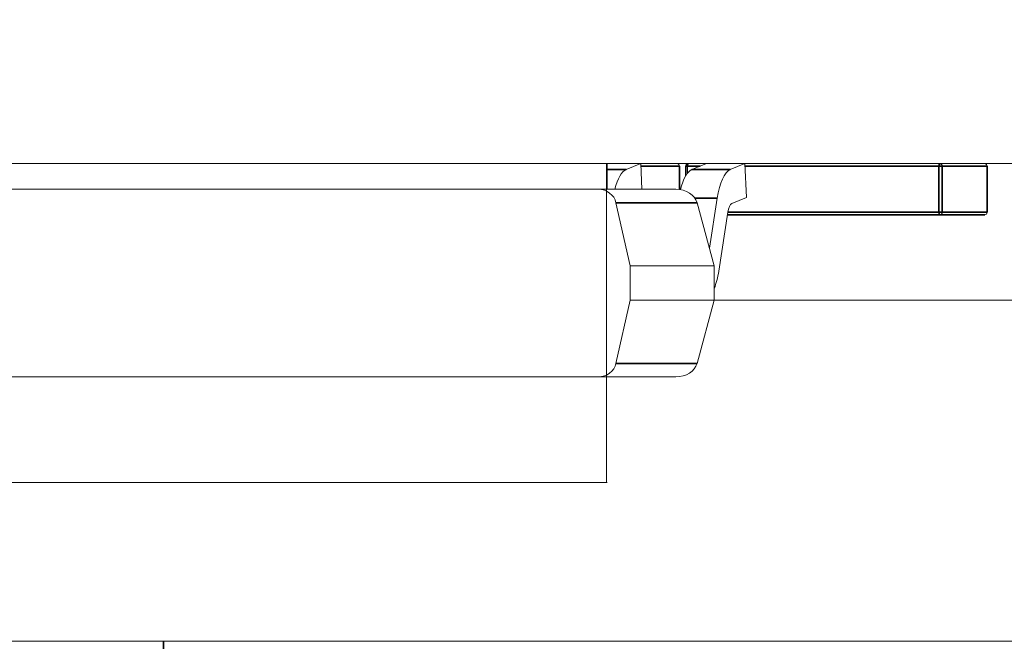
# Model space of a CAD drawing. Header units: millimetres. Extents: x 4 to 1188, y 1 to 840.
# Tile 266 of 310: x 854.435 to 855.204, y 417.579 to 418.064. Entities that reach past the tile are written whole.
import ezdxf

# ---------------------------------------------------------------- set-up
doc = ezdxf.new("R2010")
doc.units = ezdxf.units.MM
doc.layers.add('1', color=7, linetype='Continuous')
doc.styles.add('Arial Unicode MS', font='Arial Unicode MS')
doc.dimstyles.get("Standard").update_dxf_attribs({"dimtxt": 0.18, "dimasz": 0.18, "dimexe": 0.18, "dimexo": 0.0625, "dimgap": 0.09, "dimtad": 0, "dimtih": 1, "dimtoh": 1, "dimdec": 4, "dimzin": 0, "dimdsep": 46, "dimtxsty": 'Standard', "dimcen": 0.09, "dimadec": 0, "dimazin": 0, "dimtfac": 1, "dimtdec": 4, "dimtofl": 0, "dimtmove": 0, "dimatfit": 3, "dimfxl": 0, "dimtolj": 1, "dimtzin": 0, "dimarcsym": 0})

# ---------------------------------------------------------------- blocks, each defined once
blk = doc.blocks.new('_U29')
at = {"layer": '1', "color": 18, "lineweight": 35}
for p, q in [((843.8309, 533.08637), (895.22582, 533.08637)), ((893.22582, 533.08637), (893.22582, 331.75303)), ((847.8309, 331.75303), (895.22582, 331.75303))]:
    blk.add_line(p, q, dxfattribs=at)
at = {"layer": '1', "color": 18, "lineweight": 70}
for points in [[(893.22582, 533.08637), (894.00175, 529.58637), (892.44989, 529.58637)], [(893.22582, 331.75303), (892.44989, 335.25303), (894.00175, 335.25304)]]:
    blk.add_solid(points, dxfattribs=at)
at = {"layer": '1', "color": 18, "linetype": 'Continuous', "lineweight": 13, "insert": (892.77294, 428.04304), "char_height": 3, "attachment_point": 7, "rotation": 90, "line_spacing_factor": 1.047437, "style": 'Arial Unicode MS'}
blk.add_mtext('\\fArial Unicode MS|b0|i0;\\W1.0000;1510', dxfattribs=at)

msp = doc.modelspace()

# ---------------------------------------------------------------- hatches: boundary and pattern name
at = {"layer": '1', "linetype": 'Continuous', "lineweight": 35}
h = msp.add_hatch(dxfattribs=at)
h.set_pattern_fill('ANSI31', color=154, scale=1.55, angle=-2.13e-14, style=0)
h.paths.add_polyline_path([(860.14425, 418.95196), (862.02062, 418.95196), (862.02062, 418.15196), (862.41046, 418.15196), (862.41046, 417.95196), (854.89355, 417.95196), (854.89355, 417.70262), (854.228, 417.70262), (854.228, 417.95196), (854.04297, 417.95196), (854.04297, 418.15196), (860.14425, 418.15196)], flags=0)
h = msp.add_hatch(dxfattribs=at)
h.set_pattern_fill('ANSI31', color=154, scale=1.55, angle=29.9848, style=0)
h.paths.add_polyline_path([(854.04297, 417.95196), (854.04297, 418.1704), (860.6361, 418.1704), (860.6361, 417.95196)], flags=0)
h.paths.add_polyline_path([(861.60475, 417.95196), (861.60475, 418.1704), (863.27025, 418.1704), (863.27025, 417.95196)], flags=0)
h.paths.add_polyline_path([(863.66123, 417.95196), (863.66123, 418.1704), (864.35966, 418.1704), (864.35966, 417.95196)], flags=0)
h.paths.add_polyline_path([(860.69246, 417.95196), (860.69246, 418.1704), (861.50095, 418.1704), (861.50095, 417.95196)], flags=0)

# ---------------------------------------------------------------- linework, layer by layer
at = {"layer": '1', "color": 154, "linetype": 'Continuous', "lineweight": 13}
for p, q in [((860.6361, 417.95196), (854.04297, 417.95196)), ((862.41046, 417.95196), (854.89355, 417.95196)), ((854.89355, 417.95196), (854.89355, 417.70262)), ((854.89411, 417.93196), (854.89411, 417.95196)), ((854.92032, 417.95196), (854.90887, 417.94725)), ((854.92128, 417.93196), (854.92032, 417.95196)), ((854.95077, 417.93174), (854.95077, 417.94996)), ((854.95538, 417.94996), (854.95538, 417.9423)), ((854.97169, 417.95196), (854.96024, 417.94725)), ((855.00176, 417.95196), (854.99031, 417.94725)), ((855.00303, 417.92555), (855.00176, 417.95196)), ((855.1912, 417.91396), (855.1912, 417.94996)), ((854.21362, 417.93196), (854.88714, 417.93196)), ((854.88714, 417.93196), (854.94767, 417.93196)), ((854.9801, 417.92489), (854.97407, 417.88587)), ((854.99158, 417.92084), (855.00303, 417.92555)), ((854.90102, 417.9214), (854.9122, 417.87196)), ((854.97786, 417.87196), (854.96439, 417.9214)), ((854.98132, 417.86803), (854.98841, 417.9139)), ((854.99249, 417.91196), (854.98811, 417.91196)), ((855.07049, 417.91196), (854.99249, 417.91196)), ((855.0557, 417.91196), (855.0587, 417.91196)), ((855.0557, 417.91169), (855.0587, 417.91169)), ((855.05686, 417.91169), (855.05576, 417.91169)), ((855.05812, 417.91196), (855.05812, 417.91196)), ((855.05998, 417.91169), (855.05812, 417.91169)), ((855.05838, 417.91196), (855.05893, 417.91196)), ((855.05838, 417.91169), (855.05893, 417.91169)), ((855.0587, 417.91169), (855.0587, 417.91196)), ((855.06211, 417.91196), (855.06277, 417.91196)), ((855.06212, 417.91169), (855.06277, 417.91169)), ((855.06289, 417.91169), (855.06221, 417.91169)), ((855.06849, 417.91169), (855.06289, 417.91169)), ((855.06435, 417.91196), (855.06491, 417.91196)), ((855.06721, 417.91169), (855.0653, 417.91169)), ((855.06559, 417.91196), (855.06672, 417.91196)), ((855.06559, 417.91169), (855.06672, 417.91169)), ((855.06721, 417.91196), (855.06721, 417.91169)), ((855.06835, 417.91196), (855.07092, 417.91196)), ((855.06933, 417.91196), (855.0709, 417.91196)), ((855.07055, 417.91196), (855.07097, 417.91196)), ((855.07097, 417.91196), (855.07056, 417.91196)), ((855.07092, 417.91196), (855.07092, 417.91169)), ((855.08066, 417.91169), (855.07355, 417.91169)), ((855.07579, 417.91169), (855.07579, 417.91196)), ((855.08048, 417.91196), (855.08302, 417.91196)), ((855.08221, 417.91196), (855.08295, 417.91196)), ((855.08302, 417.91196), (855.08302, 417.91169)), ((855.08721, 417.91169), (855.08912, 417.91169)), ((855.09286, 417.91169), (855.0905, 417.91169)), ((855.1892, 417.91196), (855.09099, 417.91196)), ((855.0943, 417.91196), (855.0943, 417.91169)), ((855.0943, 417.91196), (855.09748, 417.91196)), ((855.0943, 417.91169), (855.09747, 417.91169)), ((855.09501, 417.91196), (855.09507, 417.91196)), ((855.09747, 417.91196), (855.09747, 417.91169)), ((855.1912, 417.91396), (855.19108, 417.91396)), ((854.9122, 417.87196), (854.9122, 417.84529)), ((854.9122, 417.87196), (854.97786, 417.87196)), ((854.97786, 417.87196), (854.97786, 417.84529)), ((854.9122, 417.84529), (854.90102, 417.79585)), ((854.97786, 417.84529), (854.9122, 417.84529)), ((854.95841, 417.84529), (856.31488, 417.84529)), ((854.96439, 417.79585), (854.97786, 417.84529)), ((854.88714, 417.78529), (854.21362, 417.78529)), ((854.88714, 417.78529), (854.94767, 417.78529)), ((854.94767, 417.78529), (854.89411, 417.78529)), ((854.89355, 417.70262), (854.228, 417.70262)), ((854.89411, 417.70262), (854.89356, 417.70262)), ((851.08068, 417.57862), (856.31488, 417.57862))]:
    msp.add_line(p, q, dxfattribs=at)
at = {"layer": '1', "color": 154, "linetype": 'Continuous', "lineweight": 35}
for p, q in [((854.92041, 417.94996), (854.95065, 417.94996)), ((854.95077, 417.94996), (854.95065, 417.94996)), ((854.95065, 417.94996), (854.95065, 417.93175)), ((854.95538, 417.94996), (854.9567, 417.94996)), ((854.9567, 417.94996), (854.96682, 417.94996)), ((854.9567, 417.94428), (854.9567, 417.94996)), ((855.00186, 417.94996), (855.1534, 417.94996)), ((855.1534, 417.94996), (855.15597, 417.94996)), ((855.1534, 417.94996), (855.1534, 417.91396)), ((855.15597, 417.94996), (855.19108, 417.94996)), ((855.15597, 417.91396), (855.15597, 417.94996)), ((855.1912, 417.94996), (855.19108, 417.94996)), ((855.19108, 417.94996), (855.19108, 417.91396)), ((854.90887, 417.94725), (854.89411, 417.94725)), ((854.99031, 417.94725), (854.96024, 417.94725)), ((854.96276, 417.92489), (854.9801, 417.92489)), ((854.90102, 417.9214), (854.96439, 417.9214)), ((854.98811, 417.91196), (855.15409, 417.91196)), ((855.1534, 417.91396), (854.98842, 417.91396)), ((855.1534, 417.91396), (855.15597, 417.91396)), ((855.15409, 417.91196), (855.1892, 417.91196)), ((855.19108, 417.91396), (855.15597, 417.91396)), ((854.96439, 417.79585), (854.90102, 417.79585)), ((854.54735, 417.52977), (854.54735, 417.57864))]:
    msp.add_line(p, q, dxfattribs=at)
at = {"layer": '1', "color": 154, "linetype": 'Continuous', "lineweight": 13}
for centre, major_axis, ratio, start_param, end_param in [((854.94877, 417.94996), (0, -0.002), 0.939693, 1.570796, 3.141593), ((854.95738, 417.94996), (0, 0.002), 0.939693, 0, 1.570796), ((855.15409, 417.94996), (0, 0.002), 0.939693, 4.712389, 6.283185), ((855.1892, 417.94996), (0, -0.002), 0.939693, 1.570796, 3.141593), ((854.91071, 417.90896), (0, 0.03867), 0.34202, 0.139626, 0.933876), ((854.96208, 417.90896), (0, 0.03867), 0.34202, 0.139626, 0.94399), ((854.99215, 417.90896), (0, 0.03867), 0.34202, 0.139626, 1.146319), ((854.88714, 417.91862), (0.01419, 0), 0.939693, 0.20944, 1.570797), ((854.94767, 417.91862), (-0.01709, 0), 0.780206, 3.351032, 4.712389), ((854.99215, 417.90896), (0, -0.012), 0.34202, 3.281219, 4.287912), ((855.15409, 417.91396), (0, 0.002), 0.939693, 3.141593, 4.712389), ((855.1892, 417.91396), (0, -0.002), 0.939693, 0, 1.570796), ((854.96927, 417.88396), (0, 0.03867), 0.34202, 3.848531, 4.287912), ((854.88714, 417.79862), (-0.01419, 0), 0.939693, 1.570797, 2.932153), ((854.94767, 417.79862), (-0.01709, 0), 0.780206, 1.570796, 2.932153)]:
    msp.add_ellipse(centre, major_axis=major_axis, ratio=ratio, start_param=start_param, end_param=end_param, dxfattribs=at)
at = {"layer": '1', "color": 154, "linetype": 'Continuous', "lineweight": 35}
for centre, major_axis, start_param, end_param in [((854.95738, 417.94996), (0, 0.002), 0, 1.570796), ((855.15409, 417.94996), (0, -0.002), 3.141593, 4.712389), ((855.15409, 417.91396), (0, -0.002), 4.712389, 6.283185)]:
    msp.add_ellipse(centre, major_axis=major_axis, ratio=0.34202, start_param=start_param, end_param=end_param, dxfattribs=at)
at = {"layer": '1', "color": 154, "linetype": 'Continuous', "lineweight": 13}
for points, knots in [([(855.06277, 417.91169), (855.06263, 417.91169), (855.06235, 417.91169), (855.06194, 417.91169), (855.06153, 417.91169), (855.06112, 417.91169), (855.06073, 417.91169), (855.06032, 417.91169), (855.05994, 417.91169), (855.0594, 417.91169), (855.05876, 417.91169), (855.05806, 417.91169), (855.05741, 417.91169), (855.05705, 417.91169), (855.05686, 417.91169)], [0, 0, 0, 0, 0.043771, 0.088998, 0.135151, 0.183351, 0.234221, 0.287902, 0.345252, 0.405946, 0.536086, 0.677321, 0.831816, 1, 1, 1, 1]), ([(855.0587, 417.91196), (855.05888, 417.91196), (855.05923, 417.91196), (855.05979, 417.91196), (855.06035, 417.91196), (855.06092, 417.91196), (855.06149, 417.91196), (855.06206, 417.91196), (855.06264, 417.91196), (855.06322, 417.91196), (855.06379, 417.91196), (855.06435, 417.91196), (855.06488, 417.91196), (855.06539, 417.91196), (855.06588, 417.91196), (855.06636, 417.91196), (855.0668, 417.91196), (855.06707, 417.91196), (855.06721, 417.91196)], [0, 0, 0, 0, 0.046425, 0.091755, 0.137366, 0.184235, 0.233618, 0.286345, 0.342703, 0.403812, 0.468459, 0.535483, 0.604767, 0.676823, 0.752582, 0.831579, 0.913949, 1, 1, 1, 1]), ([(855.0587, 417.91169), (855.05888, 417.91169), (855.05923, 417.91169), (855.05979, 417.91169), (855.06035, 417.91169), (855.06092, 417.91169), (855.06149, 417.91169), (855.06206, 417.91169), (855.06264, 417.91169), (855.06322, 417.91169), (855.06379, 417.91169), (855.06435, 417.91169), (855.06488, 417.91169), (855.06539, 417.91169), (855.06588, 417.91169), (855.06636, 417.91169), (855.0668, 417.91169), (855.06707, 417.91169), (855.06721, 417.91169)], [0, 0, 0, 0, 0.046425, 0.091755, 0.137366, 0.184235, 0.233618, 0.286345, 0.342703, 0.403812, 0.468459, 0.535483, 0.604767, 0.676823, 0.752582, 0.831579, 0.913949, 1, 1, 1, 1]), ([(855.05893, 417.91196), (855.05909, 417.91196), (855.0594, 417.91196), (855.05998, 417.91196), (855.06064, 417.91196), (855.06126, 417.91196), (855.06176, 417.91196), (855.06214, 417.91196), (855.06251, 417.91196), (855.06289, 417.91196), (855.06325, 417.91196), (855.06362, 417.91196), (855.06398, 417.91196), (855.06421, 417.91196), (855.06433, 417.91196)], [0, 0, 0, 0, 0.167218, 0.320339, 0.462287, 0.594804, 0.656853, 0.713804, 0.766492, 0.816247, 0.86331, 0.908655, 0.953999, 1, 1, 1, 1]), ([(855.05893, 417.91169), (855.05909, 417.91169), (855.0594, 417.91169), (855.05998, 417.91169), (855.06064, 417.91169), (855.06126, 417.91169), (855.06176, 417.91169), (855.06214, 417.91169), (855.06251, 417.91169), (855.06289, 417.91169), (855.06325, 417.91169), (855.06362, 417.91169), (855.06398, 417.91169), (855.06421, 417.91169), (855.06433, 417.91169)], [0, 0, 0, 0, 0.167218, 0.320339, 0.462287, 0.594804, 0.656853, 0.713804, 0.766492, 0.816247, 0.86331, 0.908655, 0.953999, 1, 1, 1, 1]), ([(855.0653, 417.91169), (855.06518, 417.91169), (855.06495, 417.91169), (855.06459, 417.91169), (855.06425, 417.91169), (855.06391, 417.91169), (855.06357, 417.91169), (855.06326, 417.91169), (855.06293, 417.91169), (855.06263, 417.91169), (855.06231, 417.91169), (855.062, 417.91169), (855.06168, 417.91169), (855.06135, 417.91169), (855.06101, 417.91169), (855.06067, 417.91169), (855.06032, 417.91169), (855.0601, 417.91169), (855.05998, 417.91169)], [0, 0, 0, 0, 0.103069, 0.198581, 0.288104, 0.369261, 0.444795, 0.512889, 0.575174, 0.631288, 0.682404, 0.731175, 0.77647, 0.820426, 0.863811, 0.908278, 0.952771, 1, 1, 1, 1]), ([(855.06433, 417.91196), (855.06443, 417.91196), (855.06464, 417.91196), (855.06495, 417.91196), (855.06528, 417.91196), (855.06548, 417.91196), (855.06559, 417.91196)], [0, 0, 0, 0, 0.202269, 0.436275, 0.700784, 1, 1, 1, 1]), ([(855.06433, 417.91169), (855.06443, 417.91169), (855.06464, 417.91169), (855.06495, 417.91169), (855.06528, 417.91169), (855.06548, 417.91169), (855.06559, 417.91169)], [0, 0, 0, 0, 0.202269, 0.436275, 0.700784, 1, 1, 1, 1]), ([(855.06638, 417.91169), (855.06618, 417.91169), (855.06578, 417.91169), (855.06527, 417.91169), (855.06484, 417.91169), (855.06459, 417.91169), (855.06442, 417.91169), (855.06436, 417.91169), (855.06433, 417.91169), (855.06436, 417.91169), (855.06442, 417.91169), (855.06454, 417.91169), (855.06469, 417.91169), (855.06483, 417.91169), (855.06491, 417.91169)], [0, 0, 0, 0, 0.093799, 0.188392, 0.290003, 0.402222, 0.463153, 0.526712, 0.592954, 0.664831, 0.740162, 0.821342, 0.9079, 1, 1, 1, 1]), ([(855.06491, 417.91196), (855.06503, 417.91196), (855.06526, 417.91196), (855.06573, 417.91196), (855.06626, 417.91196), (855.06684, 417.91196), (855.06745, 417.91196), (855.06808, 417.91196), (855.06872, 417.91196), (855.06913, 417.91196), (855.06933, 417.91196)], [0, 0, 0, 0, 0.161714, 0.310106, 0.448206, 0.579033, 0.698679, 0.803099, 0.900751, 1, 1, 1, 1]), ([(855.06491, 417.91169), (855.06503, 417.91169), (855.06526, 417.91169), (855.06573, 417.91169), (855.06626, 417.91169), (855.06684, 417.91169), (855.06745, 417.91169), (855.06808, 417.91169), (855.06872, 417.91169), (855.06913, 417.91169), (855.06933, 417.91169)], [0, 0, 0, 0, 0.161714, 0.310106, 0.448206, 0.579033, 0.698679, 0.803099, 0.900751, 1, 1, 1, 1]), ([(855.06672, 417.91169), (855.06665, 417.91169), (855.06654, 417.91169), (855.06643, 417.91169), (855.06638, 417.91169)], [0, 0, 0, 0, 0.562851, 1, 1, 1, 1]), ([(855.07149, 417.91169), (855.07132, 417.91169), (855.07099, 417.91169), (855.07055, 417.91169), (855.07014, 417.91169), (855.06978, 417.91169), (855.06946, 417.91169), (855.06918, 417.91169), (855.06894, 417.91169), (855.06875, 417.91169), (855.06858, 417.91169), (855.06848, 417.91169), (855.06839, 417.91169), (855.06836, 417.91169), (855.06834, 417.91169), (855.06839, 417.91169), (855.06845, 417.91169), (855.06858, 417.91169), (855.06872, 417.91169), (855.06892, 417.91169), (855.06915, 417.91169), (855.06942, 417.91169), (855.06974, 417.91169), (855.07009, 417.91169), (855.07049, 417.91169), (855.07078, 417.91169), (855.07092, 417.91169)], [0, 0, 0, 0, 0.074251, 0.145037, 0.212012, 0.2759, 0.336376, 0.39347, 0.447215, 0.49765, 0.544762, 0.589416, 0.631521, 0.670554, 0.707275, 0.741788, 0.773747, 0.80364, 0.831602, 0.858005, 0.882699, 0.906488, 0.929872, 0.952805, 0.976255, 1, 1, 1, 1]), ([(855.07355, 417.91169), (855.07333, 417.91169), (855.0729, 417.91169), (855.07233, 417.91169), (855.07186, 417.91169), (855.07146, 417.91169), (855.07116, 417.91169), (855.07094, 417.91169), (855.07082, 417.91169), (855.07079, 417.91169), (855.07083, 417.91169), (855.07091, 417.91169), (855.07103, 417.91169), (855.07119, 417.91169), (855.0714, 417.91169), (855.07164, 417.91169), (855.07194, 417.91169), (855.07216, 417.91169), (855.07227, 417.91169)], [0, 0, 0, 0, 0.134304, 0.256525, 0.366719, 0.464931, 0.551292, 0.626348, 0.689472, 0.74197, 0.786669, 0.826719, 0.862416, 0.894181, 0.923266, 0.950058, 0.975127, 1, 1, 1, 1]), ([(855.07092, 417.91196), (855.07112, 417.91196), (855.07151, 417.91196), (855.07212, 417.91196), (855.07273, 417.91196), (855.07335, 417.91196), (855.07396, 417.91196), (855.07458, 417.91196), (855.0752, 417.91196), (855.07559, 417.91196), (855.07579, 417.91196)], [0, 0, 0, 0, 0.112855, 0.222519, 0.33314, 0.446105, 0.568897, 0.700572, 0.843031, 1, 1, 1, 1]), ([(855.07092, 417.91169), (855.07112, 417.91169), (855.07151, 417.91169), (855.07212, 417.91169), (855.07273, 417.91169), (855.07335, 417.91169), (855.07396, 417.91169), (855.07458, 417.91169), (855.0752, 417.91169), (855.07559, 417.91169), (855.07579, 417.91169)], [0, 0, 0, 0, 0.112855, 0.222519, 0.33314, 0.446105, 0.568897, 0.700572, 0.843031, 1, 1, 1, 1]), ([(855.08278, 417.91169), (855.08256, 417.91169), (855.08212, 417.91169), (855.08141, 417.91169), (855.08069, 417.91169), (855.07996, 417.91169), (855.07923, 417.91169), (855.07852, 417.91169), (855.07786, 417.91169), (855.07722, 417.91169), (855.07659, 417.91169), (855.07594, 417.91169), (855.07526, 417.91169), (855.07471, 417.91169), (855.07424, 417.91169), (855.07388, 417.91169), (855.07351, 417.91169), (855.07311, 417.91169), (855.07272, 417.91169), (855.07232, 417.91169), (855.0719, 417.91169), (855.07163, 417.91169), (855.07149, 417.91169)], [0, 0, 0, 0, 0.034937, 0.070233, 0.106498, 0.145588, 0.187189, 0.231348, 0.279253, 0.331361, 0.388443, 0.450964, 0.518748, 0.592149, 0.631732, 0.674662, 0.720681, 0.770144, 0.822679, 0.878318, 0.937425, 1, 1, 1, 1]), ([(855.07227, 417.91169), (855.07239, 417.91169), (855.07263, 417.91169), (855.07301, 417.91169), (855.0734, 417.91169), (855.0738, 417.91169), (855.07421, 417.91169), (855.07464, 417.91169), (855.07507, 417.91169), (855.07554, 417.91169), (855.07601, 417.91169), (855.07651, 417.91169), (855.07705, 417.91169), (855.0776, 417.91169), (855.0782, 417.91169), (855.07883, 417.91169), (855.07949, 417.91169), (855.07993, 417.91169), (855.08015, 417.91169)], [0, 0, 0, 0, 0.024865, 0.049927, 0.07647, 0.105546, 0.137658, 0.173602, 0.21364, 0.257897, 0.309792, 0.373352, 0.447999, 0.534281, 0.632928, 0.743088, 0.865737, 1, 1, 1, 1]), ([(855.07579, 417.91196), (855.07606, 417.91196), (855.07662, 417.91196), (855.0774, 417.91196), (855.07821, 417.91196), (855.079, 417.91196), (855.07981, 417.91196), (855.08061, 417.91196), (855.08143, 417.91196), (855.08194, 417.91196), (855.08221, 417.91196)], [0, 0, 0, 0, 0.088742, 0.187499, 0.295864, 0.414923, 0.545072, 0.685443, 0.837217, 1, 1, 1, 1]), ([(855.07579, 417.91169), (855.07606, 417.91169), (855.07662, 417.91169), (855.0774, 417.91169), (855.07821, 417.91169), (855.079, 417.91169), (855.07981, 417.91169), (855.08061, 417.91169), (855.08143, 417.91169), (855.08194, 417.91169), (855.08221, 417.91169)], [0, 0, 0, 0, 0.088742, 0.187499, 0.295864, 0.414923, 0.545072, 0.685443, 0.837217, 1, 1, 1, 1]), ([(855.08194, 417.91169), (855.08177, 417.91169), (855.08142, 417.91169), (855.08104, 417.91169), (855.08073, 417.91169), (855.08054, 417.91169), (855.08045, 417.91169), (855.08047, 417.91169), (855.08062, 417.91169), (855.08088, 417.91169), (855.08125, 417.91169), (855.08173, 417.91169), (855.08232, 417.91169), (855.08279, 417.91169), (855.08302, 417.91169)], [0, 0, 0, 0, 0.113222, 0.222436, 0.328941, 0.432255, 0.529309, 0.617114, 0.696232, 0.767885, 0.832331, 0.890498, 0.945728, 1, 1, 1, 1]), ([(855.0905, 417.91169), (855.09034, 417.91169), (855.09, 417.91169), (855.08948, 417.91169), (855.08894, 417.91169), (855.08838, 417.91169), (855.08782, 417.91169), (855.08724, 417.91169), (855.08665, 417.91169), (855.08606, 417.91169), (855.08546, 417.91169), (855.08488, 417.91169), (855.08433, 417.91169), (855.0838, 417.91169), (855.08329, 417.91169), (855.08281, 417.91169), (855.08236, 417.91169), (855.08208, 417.91169), (855.08194, 417.91169)], [0, 0, 0, 0, 0.0391, 0.07853, 0.118928, 0.162015, 0.208997, 0.259988, 0.316442, 0.37843, 0.444682, 0.513469, 0.585629, 0.660965, 0.739818, 0.822306, 0.909148, 1, 1, 1, 1]), ([(855.08396, 417.91169), (855.08386, 417.91169), (855.08368, 417.91169), (855.08344, 417.91169), (855.08324, 417.91169), (855.08308, 417.91169), (855.08297, 417.91169), (855.0829, 417.91169), (855.08286, 417.91169), (855.08288, 417.91169), (855.08294, 417.91169), (855.08302, 417.91169), (855.08317, 417.91169), (855.08335, 417.91169), (855.08358, 417.91169), (855.08386, 417.91169), (855.08417, 417.91169), (855.08441, 417.91169), (855.08453, 417.91169)], [0, 0, 0, 0, 0.094078, 0.183743, 0.267612, 0.347327, 0.423187, 0.49364, 0.560755, 0.623644, 0.682206, 0.735895, 0.785138, 0.830371, 0.873588, 0.915689, 0.956941, 1, 1, 1, 1]), ([(855.08302, 417.91196), (855.08323, 417.91196), (855.08365, 417.91196), (855.0843, 417.91196), (855.08496, 417.91196), (855.08564, 417.91196), (855.08632, 417.91196), (855.08701, 417.91196), (855.08772, 417.91196), (855.08844, 417.91196), (855.08916, 417.91196), (855.08989, 417.91196), (855.09062, 417.91196), (855.09135, 417.91196), (855.09209, 417.91196), (855.09283, 417.91196), (855.09357, 417.91196), (855.09405, 417.91196), (855.0943, 417.91196)], [0, 0, 0, 0, 0.034539, 0.068446, 0.103088, 0.13979, 0.17946, 0.222893, 0.270938, 0.32355, 0.381968, 0.447495, 0.520046, 0.600262, 0.688396, 0.784196, 0.88815, 1, 1, 1, 1]), ([(855.08302, 417.91169), (855.08323, 417.91169), (855.08365, 417.91169), (855.0843, 417.91169), (855.08496, 417.91169), (855.08564, 417.91169), (855.08632, 417.91169), (855.08701, 417.91169), (855.08772, 417.91169), (855.08844, 417.91169), (855.08916, 417.91169), (855.08989, 417.91169), (855.09062, 417.91169), (855.09135, 417.91169), (855.09209, 417.91169), (855.09283, 417.91169), (855.09357, 417.91169), (855.09405, 417.91169), (855.0943, 417.91169)], [0, 0, 0, 0, 0.034539, 0.068446, 0.103088, 0.13979, 0.17946, 0.222893, 0.270938, 0.32355, 0.381968, 0.447495, 0.520046, 0.600262, 0.688396, 0.784196, 0.88815, 1, 1, 1, 1]), ([(855.08972, 417.91169), (855.08958, 417.91169), (855.08933, 417.91169), (855.08892, 417.91169), (855.08852, 417.91169), (855.08813, 417.91169), (855.08774, 417.91169), (855.08735, 417.91169), (855.08697, 417.91169), (855.0866, 417.91169), (855.08623, 417.91169), (855.08587, 417.91169), (855.08553, 417.91169), (855.08519, 417.91169), (855.08486, 417.91169), (855.08455, 417.91169), (855.08424, 417.91169), (855.08405, 417.91169), (855.08396, 417.91169)], [0, 0, 0, 0, 0.047075, 0.091526, 0.135716, 0.181019, 0.227383, 0.276583, 0.329979, 0.387837, 0.449327, 0.514837, 0.584688, 0.65839, 0.736147, 0.81967, 0.907579, 1, 1, 1, 1]), ([(855.08453, 417.91169), (855.08471, 417.91169), (855.08506, 417.91169), (855.08562, 417.91169), (855.08617, 417.91169), (855.08671, 417.91169), (855.08723, 417.91169), (855.08777, 417.91169), (855.0883, 417.91169), (855.08884, 417.91169), (855.08937, 417.91169), (855.08983, 417.91169), (855.09028, 417.91169), (855.09052, 417.91169), (855.09064, 417.91169)], [0, 0, 0, 0, 0.060057, 0.117405, 0.175561, 0.2384, 0.308476, 0.387268, 0.475034, 0.573639, 0.678032, 0.783977, 0.890757, 1, 1, 1, 1]), ([(855.09477, 417.91169), (855.09461, 417.91169), (855.0943, 417.91169), (855.09381, 417.91169), (855.09332, 417.91169), (855.09283, 417.91169), (855.09234, 417.91169), (855.09185, 417.91169), (855.09135, 417.91169), (855.09085, 417.91169), (855.09035, 417.91169), (855.08986, 417.91169), (855.08939, 417.91169), (855.08893, 417.91169), (855.08848, 417.91169), (855.08804, 417.91169), (855.08761, 417.91169), (855.08735, 417.91169), (855.08721, 417.91169)], [0, 0, 0, 0, 0.045249, 0.089046, 0.133753, 0.17902, 0.22622, 0.276333, 0.330502, 0.389318, 0.451844, 0.517626, 0.587612, 0.660911, 0.739117, 0.821058, 0.908157, 1, 1, 1, 1]), ([(855.08912, 417.91169), (855.08929, 417.91169), (855.08961, 417.91169), (855.0901, 417.91169), (855.09057, 417.91169), (855.09089, 417.91169), (855.09104, 417.91169)], [0, 0, 0, 0, 0.314678, 0.585132, 0.813475, 1, 1, 1, 1]), ([(855.09064, 417.91169), (855.0908, 417.91169), (855.09111, 417.91169), (855.09139, 417.91169), (855.09151, 417.91169), (855.09146, 417.91169), (855.09133, 417.91169), (855.0912, 417.91169), (855.09105, 417.91169), (855.09085, 417.91169), (855.09062, 417.91169), (855.09035, 417.91169), (855.09006, 417.91169), (855.08983, 417.91169), (855.08972, 417.91169)], [0, 0, 0, 0, 0.1751, 0.334238, 0.478338, 0.610848, 0.672498, 0.728983, 0.780306, 0.828186, 0.87296, 0.915674, 0.957732, 1, 1, 1, 1]), ([(855.09104, 417.91196), (855.09116, 417.91196), (855.09137, 417.91196), (855.0917, 417.91196), (855.09203, 417.91196), (855.09235, 417.91196), (855.09266, 417.91196), (855.09297, 417.91196), (855.09327, 417.91196), (855.09346, 417.91196), (855.09355, 417.91196)], [0, 0, 0, 0, 0.163277, 0.310892, 0.446819, 0.569906, 0.684024, 0.789987, 0.895592, 1, 1, 1, 1]), ([(855.09104, 417.91169), (855.09116, 417.91169), (855.09137, 417.91169), (855.0917, 417.91169), (855.09203, 417.91169), (855.09235, 417.91169), (855.09266, 417.91169), (855.09297, 417.91169), (855.09327, 417.91169), (855.09346, 417.91169), (855.09355, 417.91169)], [0, 0, 0, 0, 0.163277, 0.310892, 0.446819, 0.569906, 0.684024, 0.789987, 0.895592, 1, 1, 1, 1]), ([(855.09501, 417.91169), (855.09504, 417.91169), (855.09511, 417.91169), (855.09513, 417.91169), (855.09506, 417.91169), (855.09494, 417.91169), (855.09481, 417.91169), (855.09465, 417.91169), (855.09446, 417.91169), (855.09423, 417.91169), (855.09395, 417.91169), (855.09363, 417.91169), (855.09326, 417.91169), (855.093, 417.91169), (855.09286, 417.91169)], [0, 0, 0, 0, 0.069993, 0.151179, 0.244049, 0.348789, 0.406942, 0.471758, 0.543422, 0.621403, 0.705702, 0.796988, 0.895269, 1, 1, 1, 1]), ([(855.09355, 417.91196), (855.0937, 417.91196), (855.09401, 417.91196), (855.09439, 417.91196), (855.09474, 417.91196), (855.09492, 417.91196), (855.09501, 417.91196)], [0, 0, 0, 0, 0.216987, 0.448782, 0.706308, 1, 1, 1, 1]), ([(855.09355, 417.91169), (855.0937, 417.91169), (855.09401, 417.91169), (855.09439, 417.91169), (855.09474, 417.91169), (855.09492, 417.91169), (855.09501, 417.91169)], [0, 0, 0, 0, 0.216987, 0.448782, 0.706308, 1, 1, 1, 1]), ([(855.09747, 417.91169), (855.09745, 417.91169), (855.09741, 417.91169), (855.09726, 417.91169), (855.09704, 417.91169), (855.09673, 417.91169), (855.09636, 417.91169), (855.09591, 417.91169), (855.09537, 417.91169), (855.09497, 417.91169), (855.09477, 417.91169)], [0, 0, 0, 0, 0.16287, 0.309908, 0.444611, 0.566631, 0.67929, 0.787329, 0.892674, 1, 1, 1, 1])]:
    msp.add_open_spline(points, degree=3, knots=knots, dxfattribs=at)
msp.add_open_spline([(855.09748, 417.91169), (855.09748, 417.91196)], degree=1, dxfattribs=at)

# ---------------------------------------------------------------- dimensions: what is measured, and where the dimension line sits
at = {"layer": '1', "color": 18, "linetype": 'Continuous', "lineweight": 13}
dim = msp.add_linear_dim(base=(893.22582, 331.75303), p1=(808.36337, 533.08637), p2=(810.36337, 331.75303), angle=90, dimstyle='Standard', override={"dimtxt": 3, "dimasz": 3.5, "dimexe": 2, "dimexo": 1, "dimgap": 1.5, "dimtad": 1, "dimtih": 0, "dimtoh": 0, "dimdec": 2, "dimlfac": 7.5, "dimzin": 8, "dimdsep": 44, "dimlunit": 2, "dimtxsty": 'Arial Unicode MS', "dimsah": 1, "dimse1": 0, "dimse2": 0, "dimsd1": 0, "dimsd2": 0, "dimclrd": 18, "dimclre": 18, "dimclrt": 18, "dimtol": 0, "dimtm": -0.1, "dimtfac": 0.666667, "dimtdec": 2, "dimtofl": 1, "dimtmove": 0, "dimtzin": 8, "dimlwd": 35, "dimlwe": 35}, dxfattribs=at)
dim.commit()
dim.dimension.update_dxf_attribs({"geometry": '_U29', "text_midpoint": (893.22582, 432.4197), "dimtype": 160})

doc.saveas('drawing.dxf')
